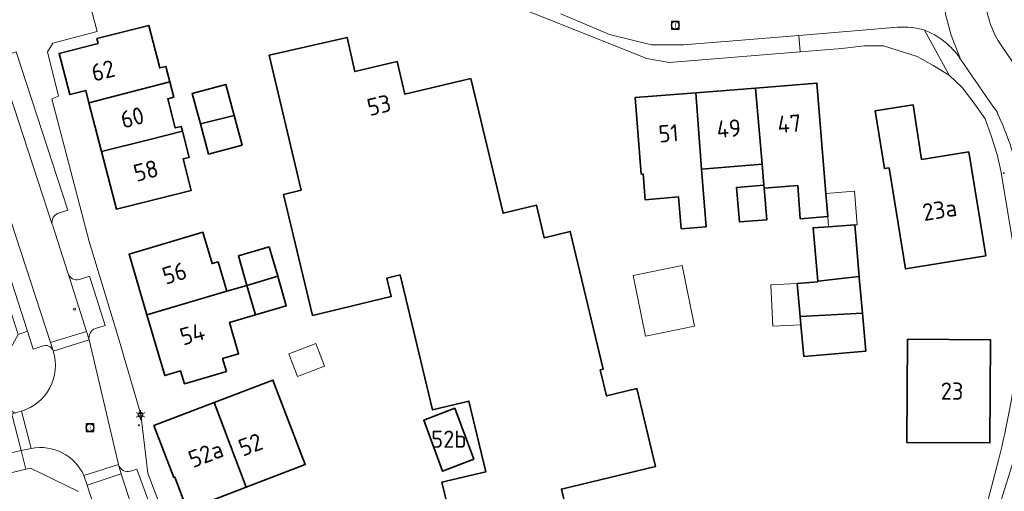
# Model space of a CAD drawing. Header units: metres. Extents: x 140853 to 145288, y 474558 to 480269.
# Tile 395 of 428: x 144412 to 144515, y 479317 to 479367. Entities that reach past the tile are written whole.
import ezdxf
from ezdxf.enums import TextEntityAlignment as Align

# ---------------------------------------------------------------- set-up
doc = ezdxf.new("R2010")
doc.units = ezdxf.units.M
doc.header["$MEASUREMENT"] = 0
for name, color, linetype, lineweight in [('B-WE-KL-ET_LS_OV_LICHTMAST-S', 190, 'Continuous', 18), ('B-WE-KL-WATER_BRANDLEIDING_PUT-S', 150, 'Continuous', 18), ('B-WE-OG-BEBOUWING-G', 7, 'Continuous', 35), ('B-WE-OG-BEBOUWING_BIJGEBOUW-G', 7, 'Continuous', 18), ('B-WE-OG-BEBOUWING_HUISNUMMER-T18', 10, 'Continuous', 18), ('B-WE-OG-BEBOUWING_LUIFEL-G', 7, 'Continuous', 18), ('B-WE-OG-TERREIN_ERF-G', 7, 'Continuous', 18), ('B-WE-RI-GWA_RIOOLPUT-S', 30, 'Continuous', 18), ('B-WE-VH-VERHARDING_STRAATBAKSTEEN-G', 252, 'Continuous', 18), ('B-WE-VH-VERHARDING_TEGEL-G', 252, 'Continuous', 18), ('X-XX-XX-ALGEMEEN-S', 7, 'Continuous', 18)]:
    doc.layers.add(name, color=color, linetype=linetype, lineweight=lineweight)
doc.styles.add('NLCS-ISO', font='txt')

# ---------------------------------------------------------------- blocks, each defined once
blk = doc.blocks.new('SIE-WEG_AFVALBAK_TYPE_01')
for radius in [0.25, 0.156]:
    blk.add_circle((0, 0), radius)
blk = doc.blocks.new('B-SIE-WEG_LICHTMAST-SO')
at = {"ltscale": 0.1}
for p, q in [((-1.1, 0.63), (-2.19, 1.27)), ((0, 1.27), (0, 2.53)), ((1.1, 0.63), (2.19, 1.27)), ((-1.1, -0.63), (-2.19, -1.27)), ((0, -1.27), (0, -2.53)), ((1.1, -0.63), (2.19, -1.27))]:
    blk.add_line(p, q, dxfattribs=at)
at = {"flags": 128}
for points in [[(-1.16, 0.5), (1.16, 0.5)], [(-1.16, -0.5), (1.16, -0.5)]]:
    blk.add_lwpolyline(points, dxfattribs=at)
at = {"ltscale": 0.1}
blk.add_circle((0, 0), 1.27, dxfattribs=at)
at = {"style": 'NLCS-ISO'}
blk.add_attdef('TYPE', text='', height=1.8, dxfattribs=at).set_placement((0, 2.53), align=Align.BOTTOM_CENTER)
blk = doc.blocks.new('SRI-PUT_INSPECTIE-SO')
at = {"lineweight": -3, "flags": 128}
blk.add_lwpolyline([(-2, -2), (2, -2), (2, 2), (-2, 2)], close=True, dxfattribs=at)
at = {"lineweight": -3, "ltscale": 1.5}
blk.add_circle((0, 0), 2, dxfattribs=at)
at = {"ltscale": 0.1, "style": 'NLCS-ISO'}
blk.add_text('I', height=2.5, dxfattribs=at).set_placement((0, -0.01), align=Align.MIDDLE_CENTER)
blk = doc.blocks.new('SIE-WEG_STRAATPOT_BRANDKRAAN-SO')
blk.add_ellipse((0, 0), major_axis=(-0.729, 0), ratio=0.685994)
at = {"style": 'NLCS-ISO'}
blk.add_text('BR', height=0.4, dxfattribs=at).set_placement((-0.3, -0.15))

msp = doc.modelspace()

# ---------------------------------------------------------------- linework, layer by layer
at = {"layer": 'B-WE-OG-BEBOUWING-G', "ltscale": 0.2, "flags": 128}
for points in [[(144427.897, 479360.283), (144427.48, 479361.9), (144426.84, 479361.74), (144425.697, 479366.175), (144420.254, 479364.815), (144420.391, 479364.282), (144416.303, 479363.26), (144417.414, 479358.951), (144419.104, 479359.373), (144419.432, 479358.101), (144427.897, 479360.283)], [(144427.897, 479360.283), (144419.432, 479358.101), (144420.747, 479353), (144425.656, 479354.226), (144429.228, 479355.119), (144429.099, 479355.62), (144428.458, 479355.462), (144427.674, 479358.506), (144428.314, 479358.666), (144427.897, 479360.283)], [(144489.231, 479359.634), (144489.914, 479351.661), (144490.104, 479349.464), (144490.131, 479349.147), (144493.64, 479349.432), (144493.915, 479345.961), (144496.796, 479346.189), (144496.598, 479348.621), (144495.659, 479360.143), (144489.231, 479359.634)], [(144431.096, 479355.892), (144434.629, 479356.765), (144433.754, 479360.012), (144430.241, 479359.065), (144431.096, 479355.892)], [(144477.267, 479350.636), (144477.446, 479350.651), (144477.664, 479347.959), (144481.173, 479348.243), (144481.441, 479344.924), (144484.059, 479345.136), (144483.573, 479351.147), (144482.984, 479359.139), (144476.618, 479358.635), (144477.267, 479350.636)], [(144483.573, 479351.147), (144489.914, 479351.661), (144489.231, 479359.634), (144482.984, 479359.139), (144483.573, 479351.147)], [(144511.568, 479352.976), (144506.613, 479352.174), (144505.722, 479357.868), (144501.761, 479357.248), (144502.718, 479351.203), (144503.211, 479351.283), (144504.919, 479340.72), (144513.33, 479342.08), (144511.568, 479352.976)], [(144434.629, 479356.765), (144431.096, 479355.892), (144431.952, 479352.719), (144435.465, 479353.667), (144434.629, 479356.765)], [(144429.228, 479355.119), (144425.656, 479354.226), (144420.747, 479353), (144422.298, 479346.984), (144430.143, 479348.925), (144429.292, 479352.227), (144429.932, 479352.386), (144429.228, 479355.119)], [(144490.104, 479349.464), (144487.25, 479349.218), (144487.534, 479345.629), (144490.415, 479345.857), (144490.131, 479349.147), (144490.104, 479349.464)], [(144495.734, 479339.453), (144500.083, 479339.921), (144499.609, 479345.319), (144496.882, 479345.133), (144495.246, 479345.021), (144495.734, 479339.453)], [(144425.494, 479335.921), (144433.86, 479338.38), (144432.956, 479341.455), (144432.323, 479341.269), (144431.358, 479344.55), (144423.626, 479342.277), (144425.494, 479335.921)], [(144439.189, 479339.947), (144438.285, 479343.021), (144435.071, 479342.077), (144435.975, 479339.002), (144439.189, 479339.947)], [(144436.879, 479335.928), (144440.093, 479336.872), (144439.189, 479339.947), (144435.975, 479339.002), (144436.879, 479335.928)], [(144493.9, 479335.749), (144500.419, 479336.083), (144500.091, 479339.824), (144500.083, 479339.921), (144495.734, 479339.453), (144495.74, 479339.385), (144493.597, 479339.196), (144493.9, 479335.749)], [(144436.879, 479335.928), (144435.975, 479339.002), (144433.86, 479338.38), (144425.494, 479335.921), (144427.362, 479329.566), (144429.031, 479330.057), (144429.429, 479328.704), (144433.814, 479329.993), (144433.416, 479331.345), (144435.095, 479331.839), (144434.131, 479335.12), (144436.879, 479335.928)], [(144500.419, 479336.083), (144493.9, 479335.749), (144493.976, 479334.884), (144494.267, 479331.563), (144500.766, 479332.133), (144500.419, 479336.083)], [(144505.129, 479333.363), (144505.058, 479322.568), (144513.763, 479322.528), (144513.845, 479333.297), (144505.129, 479333.363)], [(144435.901, 479317.895), (144442.081, 479320.256), (144438.693, 479329.099), (144432.526, 479326.749), (144435.901, 479317.895)], [(144435.901, 479317.895), (144432.526, 479326.749), (144426.233, 479324.351), (144428.313, 479318.925), (144428.406, 479318.96), (144429.72, 479315.533), (144435.901, 479317.895)], [(144457.743, 479326.146), (144454.476, 479324.892), (144456.451, 479319.554), (144459.719, 479320.808), (144457.743, 479326.146)]]:
    msp.add_lwpolyline(points, close=True, dxfattribs=at)
msp.add_lwpolyline([(144469.362, 479315.799), (144468.905, 479317.705), (144478.765, 479320.07), (144476.813, 479328.209), (144473.614, 479327.442), (144472.961, 479330.164), (144473.282, 479330.241), (144469.83, 479344.633), (144467.108, 479343.98), (144466.291, 479347.384), (144462.791, 479346.544), (144459.414, 479360.625), (144452.507, 479358.98), (144451.691, 479362.404), (144447.268, 479361.35), (144446.454, 479364.928), (144438.282, 479363.069), (144441.647, 479348.944), (144439.808, 479348.506), (144442.82, 479335.86), (144451.089, 479337.83), (144450.628, 479339.766), (144452, 479340.088), (144455.401, 479325.982), (144459.211, 479326.901), (144460.992, 479319.512), (144456.394, 479318.404), (144459.857, 479304.038)], dxfattribs=at)
at = {"layer": 'B-WE-OG-BEBOUWING_BIJGEBOUW-G', "ltscale": 0.2, "flags": 128}
for points in [[(144477.709, 479333.671), (144482.851, 479334.725), (144481.548, 479341.084), (144476.405, 479340.038), (144477.709, 479333.671)], [(144493.9, 479335.749), (144493.597, 479339.196), (144490.811, 479339.051), (144491.036, 479334.731), (144493.976, 479334.884), (144493.9, 479335.749)], [(144441.27, 479329.458), (144444.093, 479330.559), (144443.171, 479332.923), (144440.363, 479331.828), (144441.27, 479329.458)]]:
    msp.add_lwpolyline(points, close=True, dxfattribs=at)
at = {"layer": 'B-WE-OG-BEBOUWING_LUIFEL-G', "ltscale": 0.2, "flags": 128}
msp.add_lwpolyline([(144499.609, 479345.319), (144499.875, 479345.337), (144499.588, 479348.865), (144496.598, 479348.621), (144496.796, 479346.189), (144496.882, 479345.133), (144499.609, 479345.319)], close=True, dxfattribs=at)
at = {"layer": 'B-WE-OG-TERREIN_ERF-G', "ltscale": 0.2, "flags": 128}
for points in [[(144516.789, 479339.725), (144514.917, 479350.981), (144514.532, 479352.671), (144513.937, 479354.535), (144513.254, 479356.412), (144511.987, 479358.215), (144510.852, 479359.704), (144509.502, 479360.97), (144507.83, 479362.002), (144506.164, 479362.915), (144502.627, 479364.046), (144500.646, 479364.032), (144500, 479363.989), (144498.264, 479363.784), (144493.914, 479363.427), (144480.184, 479362.302), (144477.853, 479362.707), (144452.337, 479372.912)], [(144419.541, 479368.298), (144420.273, 479365.535), (144415.663, 479364.335), (144415.09, 479363.416), (144416.252, 479358.798), (144415.557, 479358.495), (144419.441, 479343.576), (144422.444, 479333.719), (144424.861, 479325.492), (144425.588, 479319.356), (144427.972, 479313.092)], [(144459.857, 479304.038), (144456.394, 479318.404), (144460.992, 479319.512), (144459.211, 479326.901), (144455.401, 479325.982), (144452, 479340.088), (144450.628, 479339.766), (144451.089, 479337.83), (144442.82, 479335.86), (144439.808, 479348.506), (144441.647, 479348.944), (144438.282, 479363.069), (144446.454, 479364.928), (144447.268, 479361.35), (144451.691, 479362.404), (144452.507, 479358.98), (144459.414, 479360.625), (144462.791, 479346.544), (144466.291, 479347.384), (144467.108, 479343.98), (144469.83, 479344.633), (144473.282, 479330.241), (144472.961, 479330.164), (144473.614, 479327.442), (144476.813, 479328.209), (144478.765, 479320.07), (144468.905, 479317.705), (144469.362, 479315.799)], [(144418.344, 479317.437), (144413.297, 479319.883), (144412.818, 479319.766), (144399.312, 479316.458)]]:
    msp.add_lwpolyline(points, dxfattribs=at)
for points in [[(144419.432, 479358.101), (144419.104, 479359.373), (144417.414, 479358.951), (144416.303, 479363.26), (144420.391, 479364.282), (144420.254, 479364.815), (144425.697, 479366.175), (144426.84, 479361.74), (144427.48, 479361.9), (144427.897, 479360.283), (144428.314, 479358.666), (144427.674, 479358.506), (144428.458, 479355.462), (144429.099, 479355.62), (144429.228, 479355.119), (144429.932, 479352.386), (144429.292, 479352.227), (144430.143, 479348.925), (144422.298, 479346.984), (144420.747, 479353), (144419.432, 479358.101)], [(144487.25, 479349.218), (144490.104, 479349.464), (144489.914, 479351.661), (144483.573, 479351.147), (144484.059, 479345.136), (144481.441, 479344.924), (144481.173, 479348.243), (144477.664, 479347.959), (144477.446, 479350.651), (144477.267, 479350.636), (144476.618, 479358.635), (144482.984, 479359.139), (144489.231, 479359.634), (144495.659, 479360.143), (144496.598, 479348.621), (144496.796, 479346.189), (144493.915, 479345.961), (144493.64, 479349.432), (144490.131, 479349.147), (144490.415, 479345.857), (144487.534, 479345.629), (144487.25, 479349.218)], [(144431.096, 479355.892), (144430.241, 479359.065), (144433.754, 479360.012), (144434.629, 479356.765), (144435.465, 479353.667), (144431.952, 479352.719), (144431.096, 479355.892)], [(144511.568, 479352.976), (144513.33, 479342.08), (144504.919, 479340.72), (144503.211, 479351.283), (144502.718, 479351.203), (144501.761, 479357.248), (144505.722, 479357.868), (144506.613, 479352.174), (144511.568, 479352.976)], [(144500.083, 479339.921), (144500.091, 479339.824), (144500.419, 479336.083), (144500.766, 479332.133), (144494.267, 479331.563), (144493.976, 479334.884), (144493.9, 479335.749), (144493.597, 479339.196), (144495.74, 479339.385), (144495.734, 479339.453), (144495.246, 479345.021), (144496.882, 479345.133), (144499.609, 479345.319), (144500.083, 479339.921)], [(144439.189, 479339.947), (144440.093, 479336.872), (144436.879, 479335.928), (144434.131, 479335.12), (144435.095, 479331.839), (144433.416, 479331.345), (144433.814, 479329.993), (144429.429, 479328.704), (144429.031, 479330.057), (144427.362, 479329.566), (144425.494, 479335.921), (144423.626, 479342.277), (144431.358, 479344.55), (144432.323, 479341.269), (144432.956, 479341.455), (144433.86, 479338.38), (144435.975, 479339.002), (144435.071, 479342.077), (144438.285, 479343.021), (144439.189, 479339.947)], [(144505.129, 479333.363), (144513.845, 479333.297), (144513.763, 479322.528), (144505.058, 479322.568), (144505.129, 479333.363)], [(144432.526, 479326.749), (144438.693, 479329.099), (144442.081, 479320.256), (144435.901, 479317.895), (144429.72, 479315.533), (144428.406, 479318.96), (144428.313, 479318.925), (144426.233, 479324.351), (144432.526, 479326.749)], [(144457.743, 479326.146), (144459.719, 479320.808), (144456.451, 479319.554), (144454.476, 479324.892), (144457.743, 479326.146)]]:
    msp.add_lwpolyline(points, close=True, dxfattribs=at)
msp.add_lwpolyline([(144513.361, 479315.793), (144514.678, 479320.706), (144514.678, 479320.706, 0.0267936), (144516.8, 479332.046)], format="xyb", dxfattribs=at)
at = {"layer": 'B-WE-VH-VERHARDING_STRAATBAKSTEEN-G', "ltscale": 0.2, "flags": 128}
for points in [[(144516.038, 479390.019), (144512.237, 479380.592), (144510.726, 479376.725), (144509.217, 479372.189), (144508.894, 479369.108), (144509.131, 479367.372), (144509.726, 479365.152), (144510.689, 479362.659), (144514.158, 479357.62), (144514.158, 479357.62, -0.066385), (144514.613, 479356.914), (144514.613, 479356.914, -0.0420519), (144516.861, 479350.537)], [(144515.576, 479377.269), (144514.714, 479375.198), (144514.714, 479375.198, 0.0720631), (144513.262, 479369.535), (144513.262, 479369.535, 0.1522852), (144515.007, 479364.014), (144515.007, 479364.014), (144518.391, 479359.073)], [(144518.391, 479359.073), (144515.007, 479364.014), (144515.007, 479364.014, -0.1522852), (144513.262, 479369.535), (144513.262, 479369.535, -0.0720631), (144514.714, 479375.198), (144514.714, 479375.198), (144515.576, 479377.269)], [(144468.825, 479367.383), (144473.936, 479365.244), (144478.338, 479364.147), (144481.688, 479364.168), (144486.901, 479364.553), (144493.777, 479365.127), (144500, 479365.643), (144504.107, 479365.983), (144504.107, 479365.983, -0.0954653), (144506.903, 479365.682), (144506.903, 479365.682, -0.1000031), (144509.551, 479364.019), (144509.551, 479364.019, -0.0560292), (144510.689, 479362.659), (144510.689, 479362.659), (144509.726, 479365.152), (144509.131, 479367.372)], [(144516.861, 479350.537, 0.0420519), (144514.613, 479356.914), (144514.613, 479356.914, 0.066385), (144514.158, 479357.62), (144514.158, 479357.62), (144510.689, 479362.659), (144510.689, 479362.659, 0.0560292), (144509.551, 479364.019), (144509.551, 479364.019, 0.1000031), (144506.903, 479365.682), (144506.903, 479365.682), (144509.502, 479360.97), (144510.852, 479359.704), (144511.987, 479358.215), (144513.254, 479356.412), (144513.937, 479354.535), (144514.532, 479352.671), (144514.917, 479350.981), (144516.789, 479339.725)], [(144411.808, 479363.426), (144417.226, 479346.855), (144416.213, 479346.538), (144416.213, 479346.538, 0.3865278), (144415.585, 479345.38), (144415.585, 479345.38), (144415.634, 479345.231), (144417.214, 479340.31), (144417.236, 479340.24), (144417.236, 479340.24, 0.3898435), (144418.431, 479339.616), (144418.431, 479339.616), (144419.49, 479339.957), (144421.123, 479334.815), (144420.11, 479334.49), (144420.11, 479334.49, 0.3874639), (144419.455, 479333.291), (144419.455, 479333.291), (144422.523, 479320.254), (144422.53, 479320.232), (144422.53, 479320.232, 0.4125489), (144423.776, 479319.568), (144423.776, 479319.568), (144424.425, 479319.765), (144426.642, 479313.781)], [(144516.8, 479332.046, -0.0267936), (144514.678, 479320.706), (144514.678, 479320.706), (144513.361, 479315.793)], [(144515.407, 479282.309), (144515.115, 479283.446), (144512.748, 479294.37), (144512.748, 479294.37, -0.1409721), (144513.622, 479311.579), (144513.622, 479311.579), (144513.874, 479312.558), (144514.488, 479314.944), (144514.758, 479315.992), (144517.625, 479325.115)], [(144425.955, 479297.368), (144419.226, 479318.118), (144418.892, 479319.106), (144418.892, 479319.106, 0.3556343), (144413.382, 479321.926), (144413.382, 479321.926), (144412.34, 479321.719), (144412.818, 479319.766), (144413.297, 479319.883), (144418.344, 479317.437)], [(144399.312, 479316.458), (144412.818, 479319.766), (144412.34, 479321.719), (144411.75, 479321.581), (144395.792, 479317.653), (144395.792, 479317.653, 0.403097), (144394.433, 479315.229)]]:
    msp.add_lwpolyline(points, format="xyb", dxfattribs=at)
for points in [[(144412.011, 479333.878), (144412.984, 479334.193), (144402.943, 479365.262), (144404.008, 479365.587), (144404.008, 479365.587, 0.2574714), (144404.593, 479366.082), (144404.593, 479366.082), (144404.927, 479367.036), (144404.927, 479367.036, 0.2935399), (144404.764, 479368.116), (144404.764, 479368.116), (144402.886, 479370.378), (144402.886, 479370.378, -0.0866285), (144401.783, 479372.424), (144401.783, 479372.424), (144401.647, 479372.716), (144401.425, 479373.4), (144399.688, 479378.746), (144395.227, 479383.547), (144394.35, 479382.662), (144389.63, 479380.688), (144398.24, 479376.633), (144403.224, 479361.157), (144412.011, 479333.878)], [(144414.541, 479332.632, -0.4525584), (144415.677, 479332.142), (144415.677, 479332.142), (144415.402, 479333.019), (144404.593, 479366.082), (144404.593, 479366.082, -0.2574714), (144404.008, 479365.587), (144404.008, 479365.587), (144402.943, 479365.262), (144412.984, 479334.193), (144413.591, 479332.315), (144414.541, 479332.632)], [(144509.502, 479360.97), (144506.903, 479365.682), (144506.903, 479365.682, 0.0954653), (144504.107, 479365.983), (144504.107, 479365.983), (144500, 479365.643), (144493.777, 479365.127), (144493.914, 479363.427), (144498.264, 479363.784), (144500, 479363.989), (144500.646, 479364.032), (144502.627, 479364.046), (144506.164, 479362.915), (144507.83, 479362.002), (144509.502, 479360.97)], [(144415.585, 479345.38, -0.3865278), (144416.213, 479346.538), (144416.213, 479346.538), (144417.226, 479346.855), (144411.808, 479363.426), (144410.753, 479363.076), (144410.753, 479363.076, -0.3825032), (144409.522, 479363.759), (144409.522, 479363.759), (144415.585, 479345.38)], [(144420.11, 479334.49), (144421.123, 479334.815), (144419.49, 479339.957), (144418.431, 479339.616), (144418.431, 479339.616, -0.3898435), (144417.236, 479340.24), (144417.236, 479340.24), (144419.174, 479334.189), (144419.455, 479333.291), (144419.455, 479333.291, -0.3874639), (144420.11, 479334.49)], [(144412.984, 479334.193), (144412.011, 479333.878), (144410.113, 479330.454), (144410.932, 479327.267), (144411.245, 479326.049), (144411.245, 479326.049, 0.4149193), (144411.858, 479325.701), (144411.858, 479325.701), (144412.364, 479325.861), (144412.364, 479325.861, 0.4201687), (144415.682, 479332.125), (144415.682, 479332.125), (144415.677, 479332.142), (144415.677, 479332.142, 0.4525584), (144414.541, 479332.632), (144414.541, 479332.632), (144413.591, 479332.315), (144412.984, 479334.193)], [(144412.364, 479325.861), (144413.382, 479321.926), (144413.382, 479321.926, -0.3556343), (144418.892, 479319.106), (144418.892, 479319.106), (144422.523, 479320.254), (144419.455, 479333.291), (144415.682, 479332.125), (144415.682, 479332.125, -0.4201687), (144412.364, 479325.861)], [(144412.34, 479321.719), (144411.36, 479325.546), (144391.452, 479320.612), (144391.408, 479320.601), (144388.023, 479319.759), (144364.506, 479313.904), (144364.308, 479313.855), (144356.183, 479311.966), (144356.115, 479311.96), (144341.929, 479310.791), (144341.668, 479310.77), (144336.416, 479311.464), (144337.084, 479308.17), (144341.439, 479306.561), (144353.583, 479307.521), (144353.583, 479307.521, 0.0493683), (144357.656, 479308.056), (144357.656, 479308.056), (144367.402, 479310.273), (144367.487, 479310.292), (144373.903, 479311.883), (144395.792, 479317.653), (144411.75, 479321.581), (144412.34, 479321.719)], [(144422.53, 479320.232), (144422.811, 479319.276), (144425.083, 479312.28), (144425.083, 479312.28, -0.3732706), (144425.699, 479313.416), (144425.699, 479313.416), (144426.642, 479313.781), (144424.425, 479319.765), (144423.776, 479319.568), (144423.776, 479319.568, -0.4125489), (144422.53, 479320.232)]]:
    msp.add_lwpolyline(points, format="xyb", close=True, dxfattribs=at)
for points in [[(144427.972, 479313.092), (144425.588, 479319.356), (144424.861, 479325.492), (144422.444, 479333.719), (144419.441, 479343.576), (144415.557, 479358.495), (144416.252, 479358.798), (144415.09, 479363.416), (144415.663, 479364.335), (144420.273, 479365.535), (144419.541, 479368.298), (144419.448, 479369.033), (144419.225, 479370.057), (144411.986, 479368.645)], [(144404.593, 479366.082), (144415.402, 479333.019), (144419.174, 479334.189), (144417.236, 479340.24), (144417.214, 479340.31), (144415.634, 479345.231), (144415.585, 479345.38), (144409.522, 479363.759)], [(144517.625, 479325.115), (144514.758, 479315.992), (144519.799, 479314.789)]]:
    msp.add_lwpolyline(points, dxfattribs=at)
for points in [[(144415.677, 479332.142), (144415.682, 479332.125), (144419.455, 479333.291), (144419.174, 479334.189), (144415.402, 479333.019), (144415.677, 479332.142)], [(144411.36, 479325.546), (144412.34, 479321.719), (144413.382, 479321.926), (144412.364, 479325.861), (144411.858, 479325.701), (144411.36, 479325.546)], [(144422.523, 479320.254), (144418.892, 479319.106), (144419.226, 479318.118), (144422.811, 479319.276), (144422.53, 479320.232), (144422.523, 479320.254)], [(144437.281, 479261.666), (144440.731, 479262.743), (144436.751, 479275.23), (144436.744, 479275.251), (144435.824, 479278.132), (144435.816, 479278.156), (144433.61, 479285.115), (144432.229, 479289.769), (144427.642, 479304.302), (144427.572, 479304.524), (144426.764, 479307.007), (144425.141, 479312.103), (144425.083, 479312.28), (144422.811, 479319.276), (144419.226, 479318.118), (144425.955, 479297.368), (144433.557, 479273.513), (144433.573, 479273.462), (144437.281, 479261.666)]]:
    msp.add_lwpolyline(points, close=True, dxfattribs=at)
at = {"layer": 'B-WE-VH-VERHARDING_TEGEL-G', "ltscale": 0.2, "flags": 128}
msp.add_lwpolyline([(144452.337, 479372.912), (144477.853, 479362.707), (144480.184, 479362.302), (144493.914, 479363.427), (144493.777, 479365.127), (144486.901, 479364.553), (144481.688, 479364.168), (144478.338, 479364.147), (144473.936, 479365.244), (144468.825, 479367.383)], dxfattribs=at)

# ---------------------------------------------------------------- block references
at = {"layer": 'B-WE-KL-ET_LS_OV_LICHTMAST-S', "xscale": 0.2, "yscale": 0.2, "zscale": 0.2}
msp.add_blockref('B-SIE-WEG_LICHTMAST-SO', (144424.825, 479325.455), dxfattribs=at)
at = {"layer": 'B-WE-KL-WATER_BRANDLEIDING_PUT-S', "xscale": 0.2, "yscale": 0.2, "zscale": 0.2}
msp.add_blockref('SIE-WEG_STRAATPOT_BRANDKRAAN-SO', (144417.909, 479336.507), dxfattribs=at)
at = {"layer": 'B-WE-RI-GWA_RIOOLPUT-S', "xscale": 0.2, "yscale": 0.2, "zscale": 0.2}
for p in [(144480.818, 479366.188), (144419.552, 479324.135)]:
    msp.add_blockref('SRI-PUT_INSPECTIE-SO', p, dxfattribs=at)
at = {"layer": 'X-XX-XX-ALGEMEEN-S', "xscale": 0.2, "yscale": 0.2, "zscale": 0.2}
for p in [(144515.224, 479350.731), (144424.656, 479324.364)]:
    msp.add_blockref('SIE-WEG_AFVALBAK_TYPE_01', p, dxfattribs=at)

# ---------------------------------------------------------------- texts
at = {"layer": 'B-WE-OG-BEBOUWING_HUISNUMMER-T18', "style": 'NLCS-ISO'}
for s, rotation, p in [('62', 14.5, (144420.899, 479361.455)), ('53', 13.4, (144449.802, 479357.842)), ('60', 14.5, (144423.963, 479356.549)), ('49', 4.5, (144486.424, 479355.399)), ('47', 4.5, (144492.761, 479355.901)), ('51', 4.5, (144480.117, 479354.899)), ('58', 14.5, (144425.396, 479350.99)), ('23a', 9.2, (144508.5, 479346.89)), ('56', 16.4, (144428.386, 479340.268)), ('54', 16.4, (144430.253, 479333.913)), ('23', 359.5, (144509.804, 479327.943)), ('52', 20.9, (144436.345, 479322.346)), ('52a', 21, (144431.665, 479321.356))]:
    msp.add_text(s, height=1.8, rotation=rotation, dxfattribs=at).set_placement(p, align=Align.MIDDLE_CENTER)
msp.add_text('52b', height=1.8, dxfattribs=at).set_placement((144457.112, 479322.911), align=Align.MIDDLE_CENTER)

doc.saveas('drawing.dxf')
